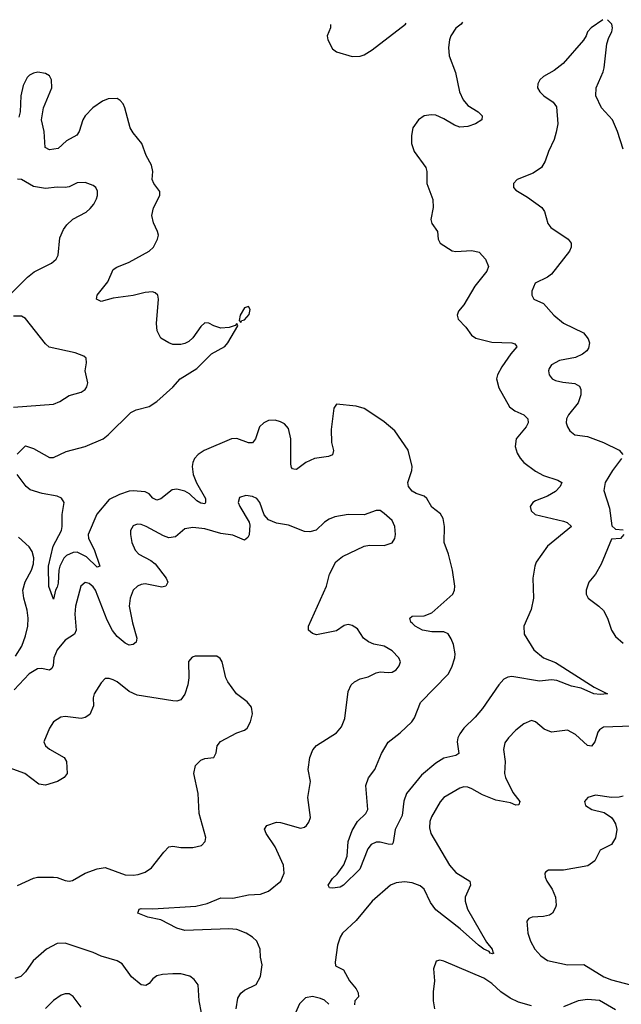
# Model space of a CAD drawing. Header units: inches. Extents: x 2143765 to 2212928, y 878963 to 1017374.
# Tile 257 of 271: x 2173741 to 2176760, y 1012213 to 1017152. Entities that reach past the tile are written whole.
import ezdxf

# ---------------------------------------------------------------- set-up
doc = ezdxf.new("R2010")
doc.units = ezdxf.units.IN
doc.header["$MEASUREMENT"] = 0
doc.layers.add('C1071', color=7, linetype='Continuous')

msp = doc.modelspace()

# ---------------------------------------------------------------- linework, layer by layer
at = {"layer": 'C1071', "color": 5}
for points, elevation in [([(2175962.4, 1017138.7), (2175956.3, 1017130), (2175930, 1017109.4), (2175904.4, 1017070), (2175897.1, 1017050), (2175892.8, 1017012.8), (2175895.5, 1016970), (2175927.3, 1016887.3), (2175947.7, 1016790), (2175966.5, 1016750), (2175990, 1016721.1), (2176041.6, 1016690), (2176061.6, 1016670), (2176060.5, 1016650), (2176028.2, 1016630), (2175990, 1016616.1), (2175950, 1016612.9), (2175922.5, 1016622.5), (2175870, 1016654.5), (2175830, 1016672.1), (2175806.2, 1016673.8), (2175771.3, 1016668.7), (2175742.4, 1016650), (2175714.4, 1016610), (2175706.4, 1016570), (2175707, 1016530), (2175721.1, 1016490), (2175779.5, 1016410), (2175783.7, 1016390), (2175783.8, 1016330), (2175813.7, 1016250), (2175815.3, 1016210), (2175804.9, 1016150), (2175808.4, 1016130), (2175838.4, 1016090), (2175840.5, 1016050), (2175850.4, 1016030.4), (2175911.8, 1015991.8), (2175930, 1015988.9), (2176010, 1015994), (2176046, 1015986), (2176079.1, 1015950), (2176094, 1015914), (2176084.4, 1015890), (2176025.3, 1015814.7), (2175970, 1015721.3), (2175943.8, 1015690), (2175935.5, 1015670), (2175942, 1015650), (2175979.5, 1015610), (2176008.4, 1015568.4), (2176030, 1015554.3), (2176110, 1015534.3), (2176210, 1015531.3), (2176225.3, 1015525.3), (2176234.4, 1015514.4), (2176235.8, 1015510), (2176205, 1015475), (2176160.9, 1015410), (2176138.9, 1015370), (2176133.7, 1015350), (2176144.8, 1015304.8), (2176199.3, 1015210), (2176226, 1015190), (2176270.2, 1015170.2), (2176291.3, 1015150), (2176292, 1015130), (2176282.4, 1015110), (2176232.8, 1015050), (2176226.8, 1015010), (2176238, 1014978), (2176251.6, 1014951.6), (2176270, 1014930.3), (2176330, 1014886.7), (2176370, 1014864.9), (2176441.8, 1014841.8), (2176462, 1014830), (2176453.7, 1014810), (2176430, 1014785.8), (2176390, 1014762.4), (2176330, 1014738.9), (2176315.5, 1014730), (2176302.4, 1014710), (2176307.5, 1014687.5), (2176327.3, 1014670), (2176470, 1014636.2), (2176487.7, 1014630), (2176510.7, 1014610), (2176390.2, 1014510), (2176333.4, 1014430), (2176326, 1014410), (2176316.5, 1014350), (2176319.7, 1014250), (2176306.8, 1014193.2), (2176271.6, 1014110), (2176272.4, 1014070), (2176321.3, 1013990), (2176368.9, 1013950), (2176430, 1013926.6), (2176623, 1013803), (2176691, 1013770), (2176654, 1013766), (2176622.7, 1013770), (2176557.8, 1013797.8), (2176510, 1013808.4), (2176436.2, 1013836.2), (2176410, 1013840.7), (2176350, 1013834), (2176210, 1013856.8), (2176190, 1013854.1), (2176170, 1013843.5), (2176144.7, 1013815.3), (2176064, 1013696), (2176027.2, 1013652.8), (2175970, 1013598.4), (2175949.3, 1013570), (2175938.9, 1013550), (2175936.6, 1013530), (2175944.9, 1013470), (2175930, 1013460.9), (2175870, 1013447.9), (2175830, 1013421.6), (2175757.9, 1013362.1), (2175682.4, 1013270), (2175667.9, 1013232.1), (2175660.3, 1013159.7), (2175625.2, 1013090), (2175615.3, 1013024.7), (2175610, 1013015.1), (2175590, 1013015.3), (2175550, 1013026), (2175530, 1013025.5), (2175505.5, 1013014.5), (2175487.4, 1012992.6), (2175448.4, 1012890), (2175366, 1012810), (2175350, 1012800.9), (2175310, 1012796), (2175296.4, 1012796.4), (2175289.4, 1012810), (2175310, 1012844), (2175334.9, 1012865.1), (2175367.1, 1012912.9), (2175384, 1012956), (2175389.8, 1013030), (2175410, 1013084.9), (2175436.2, 1013130), (2175478.3, 1013170), (2175487.4, 1013190), (2175477.4, 1013310), (2175490.9, 1013349.1), (2175522.6, 1013390), (2175556.1, 1013470), (2175590, 1013527), (2175650, 1013575.2), (2175708, 1013630), (2175721.4, 1013650), (2175752.7, 1013727.3), (2175890.5, 1013869.5), (2175910, 1013903.8), (2175924.1, 1013950), (2175926.4, 1013970), (2175917.2, 1014017.2), (2175906.6, 1014046.6), (2175890.5, 1014070.5), (2175870, 1014080.8), (2175810, 1014080.6), (2175762, 1014090), (2175725.6, 1014110), (2175710, 1014124.2), (2175704.2, 1014130), (2175699.3, 1014150), (2175710, 1014159.1), (2175770, 1014160.7), (2175810, 1014176.5), (2175914.4, 1014270), (2175923.2, 1014290), (2175925, 1014310), (2175913, 1014390), (2175892.8, 1014470), (2175871.6, 1014530), (2175873.3, 1014610), (2175866.2, 1014650), (2175852.3, 1014672.3), (2175810, 1014706.6), (2175784.4, 1014750), (2175770, 1014761.4), (2175730, 1014775), (2175710, 1014787), (2175691.7, 1014810), (2175688.2, 1014830), (2175708.5, 1014890), (2175709.9, 1014910), (2175690, 1014992.8), (2175622.9, 1015090), (2175570, 1015134.7), (2175487.4, 1015190), (2175470, 1015200.6), (2175430, 1015212.5), (2175330, 1015222.7), (2175316.7, 1015203.3), (2175304.7, 1015095.3), (2175305.8, 1015030), (2175315.6, 1014990), (2175311.3, 1014968.7), (2175290, 1014959.8), (2175220.5, 1014950), (2175177.6, 1014930), (2175130, 1014895.6), (2175116.6, 1014896.6), (2175110, 1014898), (2175105.5, 1014905.5), (2175101.8, 1014921.8), (2175101.4, 1015050), (2175090, 1015100.7), (2175070, 1015124), (2175050, 1015135.1), (2175023.1, 1015143.1), (2174990, 1015141.4), (2174966.7, 1015130), (2174944.9, 1015110), (2174924.6, 1015050), (2174910, 1015029.7), (2174890, 1015028.4), (2174831.3, 1015051.3), (2174804, 1015050), (2174666, 1014990), (2174636.1, 1014970), (2174618.8, 1014950), (2174609.4, 1014930), (2174607.2, 1014910), (2174611.5, 1014870), (2174628.8, 1014828.8), (2174674.1, 1014750), (2174674.2, 1014730), (2174670, 1014723.5), (2174650, 1014725.7), (2174630, 1014737.5), (2174592.9, 1014772.9), (2174570, 1014785.9), (2174530, 1014796), (2174506.5, 1014793.5), (2174450, 1014748.1), (2174430, 1014741.2), (2174410, 1014751.9), (2174390, 1014773.5), (2174370, 1014783.4), (2174310, 1014788.1), (2174290, 1014785.9), (2174242.3, 1014770), (2174190, 1014745.2), (2174127.9, 1014672.1), (2174085.5, 1014570), (2174087, 1014550), (2174114.7, 1014494.7), (2174143.8, 1014410), (2174130, 1014405), (2174076.6, 1014456.6), (2174030, 1014480.1), (2174010, 1014478.3), (2173976.7, 1014463.3), (2173962.2, 1014450), (2173942, 1014410), (2173936.9, 1014390), (2173934.2, 1014325.8), (2173930, 1014305.6), (2173920.2, 1014290), (2173910, 1014245.2), (2173887.8, 1014307.8), (2173886, 1014410), (2173909.9, 1014510.1), (2173950.4, 1014590), (2173954.5, 1014610), (2173954.5, 1014670), (2173964.5, 1014730), (2173951.3, 1014751.3), (2173930, 1014761.4), (2173854.7, 1014774.7), (2173793.1, 1014793.1), (2173773, 1014810), (2173728.7, 1014870)], 320), ([(2175300.2, 1017127.1), (2175300.2, 1017110), (2175283.2, 1017070), (2175286.5, 1017050), (2175310, 1017006), (2175330.8, 1016990), (2175410, 1016967.7), (2175450, 1016969), (2175470, 1016975.6), (2175510, 1017000.2), (2175676.3, 1017130), (2175679.8, 1017133.7)], 320), ([(2176667.1, 1017151.2), (2176609, 1017111), (2176590.7, 1017090), (2176584, 1017070), (2176570, 1017049), (2176468.1, 1016931.9), (2176423.4, 1016896.6), (2176370, 1016866), (2176350.8, 1016850), (2176340.7, 1016830), (2176339.1, 1016810), (2176350.7, 1016790), (2176370.8, 1016770), (2176418.6, 1016738.6), (2176434.7, 1016714.7), (2176441.1, 1016630), (2176433, 1016587), (2176423.1, 1016550), (2176394.4, 1016490), (2176378.3, 1016441.7), (2176359.1, 1016410), (2176318, 1016382), (2176238, 1016350), (2176218.8, 1016330), (2176218.8, 1016310), (2176230, 1016296), (2176290, 1016262), (2176360.7, 1016210), (2176374.9, 1016190), (2176390.5, 1016130), (2176405.5, 1016110), (2176493.4, 1016050), (2176508.4, 1016030), (2176508.5, 1016010), (2176499.5, 1015990), (2176410, 1015875.1), (2176390, 1015860.4), (2176328.4, 1015830), (2176310.4, 1015790), (2176310.5, 1015770), (2176320.7, 1015750), (2176370, 1015728.4), (2176422, 1015670), (2176470.4, 1015630), (2176570, 1015581.1), (2176594, 1015550), (2176600.3, 1015530), (2176596.1, 1015503.9), (2176586.7, 1015490), (2176565.5, 1015474.5), (2176530, 1015456.5), (2176450, 1015442.7), (2176410, 1015419.7), (2176398, 1015402), (2176394.9, 1015390), (2176398, 1015370), (2176413.4, 1015350), (2176430, 1015341.7), (2176465.8, 1015334.2), (2176527.1, 1015327.1), (2176550, 1015313), (2176557.2, 1015297.2), (2176557, 1015270), (2176544.2, 1015230), (2176494.4, 1015170), (2176484.6, 1015150), (2176483.7, 1015130), (2176490.4, 1015110), (2176501.6, 1015090), (2176527.3, 1015070), (2176590, 1015061.1), (2176670.7, 1015030), (2176750, 1014992.2), (2176768.2, 1014970)], 340), ([(2176770, 1016502.4), (2176741.5, 1016590), (2176716, 1016650), (2176659.8, 1016710), (2176632.8, 1016770), (2176634.2, 1016810), (2176669.7, 1016890), (2176674.5, 1016910), (2176687.8, 1017030), (2176697.7, 1017062.3), (2176712.8, 1017090), (2176716.3, 1017110), (2176713, 1017130), (2176691.1, 1017151.6)], 340), ([(2173728.5, 1014971.5), (2173770, 1015014.2), (2173810, 1015001.2), (2173890, 1014955.7), (2173910, 1014956.1), (2173974.8, 1014985.2), (2174069.6, 1015010), (2174159.5, 1015050), (2174185.6, 1015070), (2174299.2, 1015180.8), (2174325.1, 1015194.9), (2174390, 1015211.7), (2174430, 1015236.9), (2174510, 1015307.6), (2174546.9, 1015350), (2174630, 1015402.3), (2174704.1, 1015475.9), (2174770, 1015512.8), (2174785.3, 1015530), (2174836.5, 1015616.5), (2174830, 1015628), (2174822, 1015618), (2174792.8, 1015607.2), (2174750, 1015605.1), (2174715.4, 1015615.4), (2174690, 1015629.6), (2174670, 1015631.8), (2174650, 1015612.3), (2174610, 1015556.2), (2174590, 1015538), (2174570, 1015526.9), (2174550, 1015522.6), (2174510, 1015523), (2174489.2, 1015530), (2174450, 1015554.5), (2174430.9, 1015590.9), (2174428, 1015628), (2174437.7, 1015750), (2174433.8, 1015770), (2174421.3, 1015781.3), (2174407, 1015787), (2174370, 1015783.9), (2174310, 1015768.8), (2174210, 1015754.5), (2174150, 1015737.7), (2174127, 1015750), (2174129.7, 1015770), (2174182.7, 1015837.3), (2174210, 1015898.4), (2174228.9, 1015911.1), (2174290, 1015934.9), (2174391.3, 1015990), (2174412.3, 1016010), (2174432.6, 1016050), (2174437.4, 1016070), (2174433, 1016090), (2174412.1, 1016132.1), (2174404.4, 1016170), (2174412.9, 1016207.1), (2174443.6, 1016270), (2174443.6, 1016290), (2174413.6, 1016330), (2174406, 1016350), (2174409.7, 1016390), (2174402, 1016422), (2174375.1, 1016470), (2174354, 1016530), (2174310, 1016584.2), (2174295, 1016610), (2174268.5, 1016710), (2174259.9, 1016730), (2174245.9, 1016745.9), (2174230, 1016755.5), (2174185.7, 1016754.3), (2174157.3, 1016742.7), (2174108.5, 1016710), (2174069, 1016670), (2174057.7, 1016650), (2174039.1, 1016590), (2174027.2, 1016572.8), (2173976.6, 1016543.4), (2173934.1, 1016505.9), (2173890, 1016498), (2173869.8, 1016510), (2173864.1, 1016590), (2173849.9, 1016650.1), (2173860.2, 1016710), (2173901.8, 1016810), (2173901, 1016850), (2173890, 1016869.7), (2173870, 1016881.2), (2173832.4, 1016887.6), (2173810, 1016883.1), (2173790, 1016873.5), (2173778.3, 1016861.7), (2173757.9, 1016822.1), (2173747.4, 1016770), (2173743.2, 1016690), (2173736.5, 1016663.5)], 320), ([(2173689.9, 1015770.1), (2173780.2, 1015859.8), (2173813.1, 1015886.9), (2173900.7, 1015930), (2173923.6, 1015950), (2173934.3, 1015970), (2173943.3, 1016056.7), (2173960.8, 1016099.2), (2173977.8, 1016122.2), (2174008.6, 1016151.4), (2174073.9, 1016186.1), (2174095.2, 1016204.8), (2174113.3, 1016226.7), (2174126.5, 1016253.5), (2174132.4, 1016270), (2174131.9, 1016291.9), (2174122.4, 1016310), (2174110, 1016320.5), (2174070, 1016334.5), (2174030, 1016333.5), (2173990, 1016312.8), (2173970, 1016309.5), (2173930, 1016311.3), (2173870, 1016305.7), (2173810, 1016315.6), (2173750, 1016349.6), (2173730, 1016352)], 340), ([(2173710, 1015208), (2173910, 1015222.6), (2173942.9, 1015237.1), (2173990, 1015266.7), (2174050, 1015283.1), (2174070, 1015297.3), (2174078.4, 1015310), (2174082.9, 1015330), (2174069.5, 1015390), (2174077, 1015430), (2174074.5, 1015454.5), (2174063.2, 1015463.2), (2174020.1, 1015480.1), (2173889.1, 1015509.1), (2173870, 1015525.1), (2173770, 1015653.6), (2173750, 1015664.7), (2173710, 1015664)], 340), ([(2176761.7, 1014950), (2176716.2, 1014890), (2176678.6, 1014830), (2176671.6, 1014790), (2176700.6, 1014700.6), (2176712, 1014612), (2176730, 1014595.6), (2176770, 1014593.4)], 340), ([(2174828.2, 1012190), (2174836.4, 1012243.6), (2174850, 1012268.9), (2174870, 1012284.1), (2174927.6, 1012312.4), (2174950, 1012352), (2174957.2, 1012410), (2174949.3, 1012450), (2174948.1, 1012490), (2174930.5, 1012530), (2174908.7, 1012550), (2174876.8, 1012570), (2174830, 1012588.5), (2174790, 1012591.2), (2174570, 1012583.5), (2174530, 1012595.3), (2174450, 1012635.9), (2174384, 1012650), (2174334, 1012670), (2174340.9, 1012690), (2174350, 1012692.9), (2174410, 1012691.8), (2174625.5, 1012705.5), (2174682.4, 1012717.6), (2174750, 1012747.4), (2174810, 1012745.8), (2174890, 1012761.2), (2174950, 1012764.4), (2174990, 1012779.5), (2175051.8, 1012830), (2175068, 1012870), (2175064.2, 1012910), (2175023.4, 1013003.4), (2174977.4, 1013070), (2174970, 1013090.8), (2174982, 1013110), (2175030, 1013126), (2175050, 1013124.9), (2175150, 1013096.4), (2175170, 1013100.5), (2175180.9, 1013110), (2175192.8, 1013127.2), (2175199.6, 1013150), (2175187.6, 1013250), (2175199.7, 1013330), (2175188, 1013390), (2175196.4, 1013450), (2175211.6, 1013488.4), (2175230, 1013510.3), (2175330, 1013575.3), (2175355.7, 1013604.3), (2175372.9, 1013647.1), (2175390, 1013782), (2175404.7, 1013815.3), (2175421.2, 1013830), (2175450, 1013845.5), (2175490, 1013855.5), (2175530, 1013875.5), (2175550, 1013880.5), (2175590, 1013876.3), (2175610, 1013879.1), (2175630, 1013890.8), (2175646, 1013910), (2175652.3, 1013930), (2175643.7, 1013950), (2175610, 1013985.1), (2175570, 1014009.5), (2175518.5, 1014018.5), (2175490.8, 1014030.8), (2175467, 1014050), (2175436.6, 1014096.6), (2175410, 1014112.7), (2175390, 1014117.2), (2175370, 1014112.7), (2175330, 1014086.6), (2175230, 1014066), (2175210, 1014073.2), (2175190, 1014088.7), (2175189.6, 1014110), (2175280.9, 1014310), (2175296.4, 1014370), (2175328, 1014432), (2175361.3, 1014458.7), (2175470, 1014510.4), (2175495.9, 1014515.9), (2175570, 1014513.4), (2175610, 1014526.8), (2175622.7, 1014550), (2175626.6, 1014570), (2175623.6, 1014610), (2175610, 1014639.3), (2175570, 1014675.1), (2175550, 1014689.3), (2175530, 1014689.5), (2175470, 1014667.3), (2175390, 1014669.7), (2175322.5, 1014657.5), (2175293.3, 1014646.7), (2175270, 1014631.8), (2175228.9, 1014591.1), (2175197.4, 1014582.6), (2175170, 1014584.4), (2175090, 1014615.8), (2175030, 1014626), (2174990, 1014643.6), (2174968.5, 1014668.5), (2174946.6, 1014730), (2174931.3, 1014750), (2174910, 1014760.5), (2174875.8, 1014764.2), (2174844.8, 1014755.2), (2174837.6, 1014730), (2174845.2, 1014710), (2174892, 1014632), (2174895.9, 1014615.9), (2174892.5, 1014567.5), (2174886, 1014554), (2174870, 1014541.1), (2174810, 1014565.5), (2174750, 1014574.4), (2174670, 1014598), (2174610, 1014605.1), (2174570, 1014598), (2174522.8, 1014557.2), (2174490, 1014552), (2174462, 1014562), (2174375.6, 1014610), (2174350, 1014619.8), (2174330, 1014621.1), (2174310, 1014613), (2174297.6, 1014590), (2174297, 1014570), (2174304.4, 1014530), (2174320.4, 1014490), (2174339.1, 1014470), (2174399.6, 1014439.6), (2174421.5, 1014421.5), (2174476.1, 1014350), (2174484.6, 1014330), (2174474.9, 1014310), (2174455, 1014305), (2174370, 1014321.8), (2174350, 1014319), (2174332, 1014310), (2174310.3, 1014290), (2174294.9, 1014250), (2174291.2, 1014210), (2174307, 1014127), (2174328.7, 1014050), (2174324.9, 1014030), (2174310, 1014017), (2174290, 1014014.7), (2174270, 1014023.5), (2174230, 1014057.7), (2174207.4, 1014087.4), (2174180, 1014140), (2174120.9, 1014290), (2174110, 1014306.6), (2174090, 1014323.7), (2174070, 1014328.7), (2174048.5, 1014310), (2174021.2, 1014210), (2174017.8, 1014170), (2174025.2, 1014090), (2174015.6, 1014070), (2173970, 1014038.7), (2173929.4, 1013990), (2173912.5, 1013950), (2173908.6, 1013911.4), (2173902.8, 1013897.2), (2173890, 1013888), (2173850, 1013897.2), (2173830, 1013895), (2173789.1, 1013870.9), (2173713.2, 1013790)], 340), ([(2173720.5, 1013959.5), (2173751.4, 1014010), (2173770, 1014061.1), (2173781.5, 1014110), (2173783.7, 1014150), (2173778.8, 1014190), (2173761.1, 1014250), (2173756.7, 1014290), (2173768.4, 1014331.6), (2173800.7, 1014390), (2173810, 1014422.8), (2173811.9, 1014451.9), (2173804.2, 1014484.2), (2173788, 1014508), (2173735.9, 1014555.9)], 340), ([(2176772.4, 1014570), (2176756, 1014550), (2176710, 1014545.7), (2176659.6, 1014420.4), (2176630.2, 1014369.8), (2176597.1, 1014330), (2176583, 1014290), (2176583.8, 1014270), (2176593.4, 1014250), (2176647.7, 1014210), (2176670, 1014187.3), (2176690.4, 1014150), (2176710.5, 1014090), (2176730, 1014057.3), (2176770, 1014024.4)], 340), ([(2173730, 1012808.9), (2173810, 1012845.3), (2173830, 1012850.2), (2173911.2, 1012851.2), (2173930, 1012848.9), (2173970, 1012833.4), (2173990, 1012830.3), (2174006.6, 1012833.4), (2174069.4, 1012870), (2174130, 1012892.4), (2174170, 1012898.4), (2174270, 1012863), (2174310, 1012859.7), (2174336.4, 1012863.6), (2174370, 1012875.2), (2174403.3, 1012896.7), (2174463.9, 1012976.1), (2174490, 1013002), (2174510, 1013006), (2174550, 1012999.6), (2174610, 1012998.7), (2174653.2, 1013010), (2174672.3, 1013030), (2174674.5, 1013050), (2174641, 1013170), (2174636.8, 1013270), (2174614.7, 1013370), (2174623.6, 1013410), (2174650, 1013438), (2174670, 1013445.5), (2174715.3, 1013450), (2174726.3, 1013473.7), (2174732, 1013510), (2174748.7, 1013531.3), (2174830, 1013574.9), (2174870, 1013588), (2174882.4, 1013597.6), (2174898.9, 1013630), (2174909.6, 1013669.6), (2174904, 1013704), (2174882, 1013730), (2174829.6, 1013770), (2174785.6, 1013830), (2174775.6, 1013850), (2174757, 1013930), (2174747.3, 1013947.3), (2174730, 1013959.3), (2174621.6, 1013958.4), (2174606, 1013954), (2174588.2, 1013931.8), (2174590.4, 1013850.4), (2174584.8, 1013815.2), (2174570, 1013769.2), (2174550, 1013739.5), (2174530, 1013733.3), (2174510, 1013735.1), (2174330, 1013763), (2174290, 1013781.3), (2174230, 1013829.6), (2174210, 1013840.5), (2174190, 1013847.3), (2174170, 1013846.6), (2174150, 1013826), (2174114.4, 1013770), (2174110.3, 1013749.7), (2174111.7, 1013710), (2174092.9, 1013667.1), (2174070, 1013651.1), (2174050, 1013646.8), (2173970, 1013655.6), (2173947.7, 1013652.3), (2173910.6, 1013630), (2173890, 1013597.2), (2173863, 1013530), (2173870.5, 1013510), (2173890, 1013492.7), (2173964, 1013450), (2173976.3, 1013430), (2173979.1, 1013370), (2173964.9, 1013350), (2173930.8, 1013330), (2173870, 1013311.6), (2173836.6, 1013316.6), (2173766.3, 1013370), (2173670, 1013405.8)], 360), ([(2176812.6, 1013607.4), (2176670, 1013602.2), (2176650.3, 1013590), (2176642.3, 1013577.7), (2176627.2, 1013530), (2176610, 1013507.3), (2176590, 1013511.1), (2176530, 1013566.9), (2176490, 1013587.4), (2176410, 1013577.2), (2176372.2, 1013592.2), (2176328.7, 1013630), (2176310, 1013635.6), (2176270, 1013619.6), (2176231.4, 1013588.6), (2176194, 1013550), (2176175.8, 1013524.2), (2176169, 1013491), (2176177.2, 1013430), (2176174.5, 1013370), (2176179.3, 1013350), (2176215.8, 1013275.8), (2176250.4, 1013230), (2176246, 1013214), (2176230, 1013212.3), (2176203.5, 1013223.5), (2176130, 1013237.1), (2176063.6, 1013263.6), (2176010, 1013293), (2175990, 1013301.2), (2175970, 1013303.1), (2175950, 1013297.3), (2175868.8, 1013250), (2175851.6, 1013228.4), (2175807.6, 1013152.4), (2175799.3, 1013130), (2175797.8, 1013097.8), (2175804.7, 1013070), (2175897.3, 1012910), (2175930, 1012874.7), (2175999.5, 1012830), (2176003.1, 1012810), (2175976.5, 1012750), (2175976.9, 1012730), (2175988.5, 1012690), (2176084, 1012524), (2176111.5, 1012490), (2176114.9, 1012474.9), (2176120.7, 1012470), (2176114, 1012466), (2176102, 1012470), (2176097.4, 1012477.4), (2176070, 1012489.8), (2176042.7, 1012510), (2175952, 1012592), (2175830, 1012686.6), (2175803.3, 1012723.3), (2175771.2, 1012790), (2175750, 1012807.4), (2175710, 1012822.6), (2175672.3, 1012827.7), (2175630, 1012822.7), (2175601.6, 1012810), (2175510, 1012729.7), (2175430, 1012633.3), (2175361.5, 1012570), (2175349.1, 1012550), (2175335.6, 1012510), (2175324.4, 1012424.4), (2175325.4, 1012405.4), (2175365.2, 1012385.3), (2175396.1, 1012330), (2175430.3, 1012290), (2175440.3, 1012270), (2175440.4, 1012250), (2175423, 1012230), (2175420.4, 1012210)], 340), ([(2176770, 1013256.9), (2176750, 1013251.3), (2176710, 1013249.6), (2176630, 1013262), (2176591.3, 1013250), (2176576, 1013230), (2176581, 1013210), (2176611.3, 1013190), (2176674.1, 1013174.1), (2176710, 1013150.4), (2176718.9, 1013138.9), (2176730, 1013118.8), (2176737.4, 1013090), (2176731.6, 1013048.4), (2176710, 1013015.1), (2176653.8, 1012986.2), (2176626.9, 1012933.1), (2176592.1, 1012907.9), (2176470, 1012885.6), (2176394.4, 1012885.6), (2176382, 1012878), (2176376, 1012870), (2176377.3, 1012850), (2176385.5, 1012830), (2176412.7, 1012790), (2176430.5, 1012750), (2176433.4, 1012710), (2176430, 1012698), (2176414, 1012670), (2176399.5, 1012660.5), (2176370, 1012653.6), (2176312, 1012650), (2176296.4, 1012643.6), (2176285.5, 1012630), (2176290.3, 1012570), (2176303.6, 1012530), (2176326, 1012490), (2176355.3, 1012455.3), (2176390, 1012432.8), (2176490, 1012410.2), (2176571.9, 1012411.9), (2176673, 1012350), (2176710, 1012335.5), (2176806, 1012310)], 360), ([(2174653.1, 1012170), (2174641.4, 1012230), (2174636.9, 1012310), (2174616.8, 1012336.8), (2174594.1, 1012354.1), (2174550, 1012364.8), (2174510, 1012365.1), (2174457.2, 1012362.8), (2174430, 1012355.8), (2174410, 1012340.7), (2174390, 1012317), (2174373.3, 1012306.7), (2174350, 1012309.6), (2174302.4, 1012350), (2174255.1, 1012415.1), (2174230, 1012431.6), (2174150, 1012454), (2174110, 1012473), (2173970, 1012520.1), (2173930, 1012517.8), (2173876.1, 1012490), (2173808.8, 1012431.2), (2173770, 1012375.1), (2173747.7, 1012352.3), (2173717.2, 1012342.8)], 360), ([(2176310, 1012205.2), (2176244, 1012224), (2176202.8, 1012242.8), (2176155.6, 1012275.6), (2176110, 1012317.6), (2176070, 1012343.1), (2175870, 1012429.5), (2175850, 1012434.5), (2175830.7, 1012429.3), (2175818, 1012390), (2175822.4, 1012330), (2175815.2, 1012275.2), (2175815.5, 1012230), (2175822, 1012190)], 360), ([(2174050, 1012198.7), (2174010, 1012251.6), (2173990, 1012265.6), (2173970, 1012266), (2173950, 1012258.7), (2173910, 1012231.5), (2173870, 1012191.2)], 380), ([(2175292.7, 1012212.7), (2175270, 1012233.1), (2175250, 1012242.6), (2175210, 1012251.7), (2175175.1, 1012244.9), (2175145.4, 1012214.6), (2175124.5, 1012170)], 340), ([(2176730, 1012185.6), (2176650, 1012232), (2176590, 1012237.7), (2176543, 1012230), (2176470, 1012200.4)], 360)]:
    msp.add_lwpolyline(points, dxfattribs=dict(at, elevation=elevation))
at = {"layer": 'C1071', "color": 5, "elevation": 320}
msp.add_lwpolyline([(2174890, 1015712.7), (2174870, 1015706), (2174846.7, 1015670), (2174842.8, 1015642.8), (2174850, 1015632), (2174856.5, 1015643.5), (2174870, 1015646), (2174893.3, 1015673.3), (2174897.2, 1015697.2)], close=True, dxfattribs=at)

doc.saveas('drawing.dxf')
